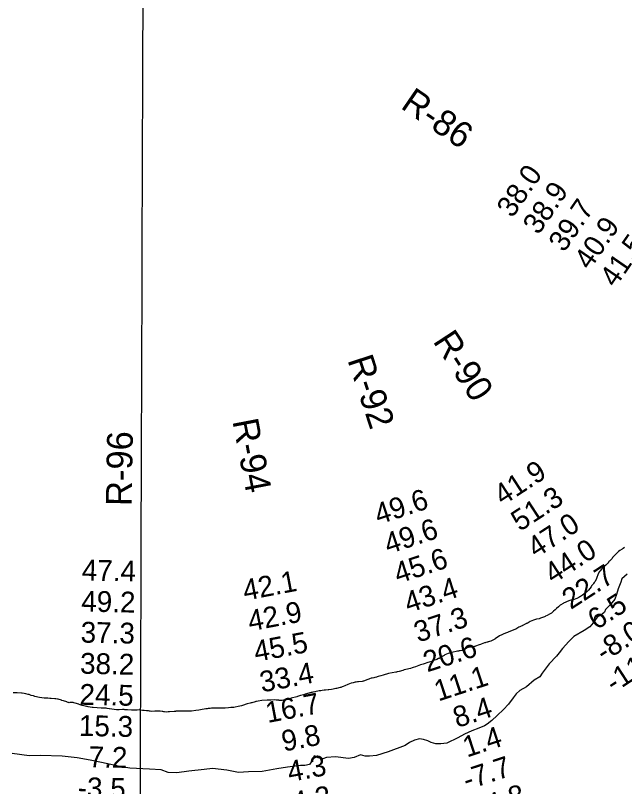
# Model space of a CAD drawing. Extents: x 3146026 to 3183936, y 897894 to 923344.
# Drawn here: x 3160319 to 3162279, y 912037 to 914517 of the extents above; entities that cross this region are included whole.
import ezdxf

# ---------------------------------------------------------------- set-up
doc = ezdxf.new("R2010")
doc.units = 0
for name, color, linetype in [('V-GRID-MAJR', 7, 'Continuous'), ('V-RIVR-EDGE', 7, 'Continuous'), ('V-RIVR-RANG', 7, 'Continuous'), ('V-RIVR-RANG-IDEN', 7, 'Continuous'), ('V-SITE-VEGE', 7, 'Continuous')]:
    doc.layers.add(name, color=color, linetype=linetype)

msp = doc.modelspace()

# ---------------------------------------------------------------- linework, layer by layer
at = {"layer": 'V-GRID-MAJR'}
msp.add_spline([(3160706, 907303.2), (3160713, 909400.9), (3160733.3, 915463.8), (3160753.6, 921526.7), (3160753.6, 921529.7)], degree=3, dxfattribs=at)
at = {"layer": 'V-RIVR-EDGE'}
for points in [[(3162286.9, 912720.5), (3162270.4, 912704.7), (3162266.7, 912693.8), (3162258.7, 912672.5), (3162252.6, 912655.1), (3162247.4, 912639.6), (3162232.1, 912621.4), (3162218, 912606.5), (3162214.1, 912598.3), (3162205.2, 912590.7), (3162190.6, 912581.3), (3162178.3, 912563), (3162167.4, 912550.3), (3162149, 912538.4), (3162115.8, 912519.3), (3162099.6, 912503.5), (3162078.9, 912481), (3162068.5, 912466.8), (3162059.9, 912456.4), (3162036.7, 912431.2), (3162013.8, 912401.7), (3162005.8, 912390.2), (3161988.2, 912378.6), (3161963.1, 912357.7), (3161942.1, 912346.2), (3161930.5, 912335.5), (3161920.4, 912321.8), (3161905.4, 912302.4), (3161888.9, 912284.5), (3161869.1, 912265.3), (3161851.4, 912249.2), (3161836.7, 912237.7), (3161828.5, 912231.9), (3161809.6, 912224.4), (3161787, 912215.9)], [(3161787, 912215.9), (3161764.2, 912205), (3161742.8, 912194.1), (3161706.9, 912176.8), (3161687.7, 912173.8), (3161671.2, 912174.8), (3161656.3, 912178.4), (3161645.7, 912183.6), (3161632, 912188.6), (3161619.2, 912190.1), (3161602.7, 912185.6), (3161586.9, 912178.3), (3161572.5, 912169.2), (3161518.6, 912148.3), (3161481.1, 912136.5), (3161458.5, 912134.8), (3161444.2, 912134.2), (3161428.7, 912138.5), (3161408.3, 912130), (3161390.9, 912126.7), (3161349.2, 912132.3), (3161319.9, 912130.5), (3161307.8, 912126.3), (3161292.8, 912129.7), (3161283.4, 912134.3), (3161280.1, 912135.8), (3161272.7, 912118.2), (3161265.1, 912107.5), (3161250.4, 912105.1), (3161236.4, 912104.6), (3161194.7, 912099.5), (3161159.4, 912094.1), (3161112.4, 912085.4), (3161069.2, 912084.6), (3161036.9, 912082.2), (3160999.5, 912089.6), (3160952.6, 912094.6), (3160926.1, 912091.6), (3160877, 912086), (3160838.3, 912081.2), (3160810.3, 912082.5), (3160787.8, 912090.4), (3160750, 912092.7), (3160686.4, 912096.5), (3160654.4, 912101.1), (3160615.8, 912109.7), (3160559.8, 912121.5), (3160517.1, 912128.9), (3160469, 912134.8), (3160399.3, 912136.5), (3160363, 912136), (3160308.5, 912142.8)]]:
    msp.add_lwpolyline(points, dxfattribs=at)
at = {"layer": 'V-SITE-VEGE'}
for points in [[(3162279.1, 912805.3), (3162274.5, 912803.1), (3162272.1, 912801.7), (3162270.8, 912800.6), (3162263.8, 912796), (3162259.2, 912792.5), (3162256.8, 912790.3), (3162254.6, 912788.7), (3162249.3, 912783.3), (3162247.7, 912781.1), (3162240.4, 912773.2), (3162238.6, 912770.5), (3162235.6, 912767.3), (3162232.1, 912764), (3162231, 912762.6), (3162229.7, 912761.5), (3162225.1, 912754.8), (3162224.1, 912754.2), (3162218.2, 912748.8), (3162210.9, 912742.6), (3162209.8, 912742), (3162205.3, 912737.1), (3162199.4, 912730.1), (3162198, 912728.2), (3162194, 912720.9), (3162189, 912706.3), (3162188.2, 912705.2), (3162182.8, 912695.4), (3162180.7, 912692.7), (3162179.1, 912689.7), (3162177.7, 912688.1), (3162176.1, 912685.7), (3162172.9, 912682.1), (3162171, 912679.7), (3162163.3, 912668.9), (3162156.8, 912662.6), (3162153.1, 912659.9), (3162143.7, 912652.6), (3162137.5, 912648.2), (3162135.3, 912646.8), (3162131.8, 912644.9), (3162125.1, 912641.7), (3162122.1, 912640.8), (3162116.5, 912638.9), (3162108.9, 912637), (3162099, 912634), (3162082.8, 912627.1), (3162080.9, 912625.8), (3162073.7, 912621.4), (3162071.2, 912619.8), (3162068, 912616.8), (3162066.1, 912615.4), (3162059.7, 912609.2), (3162058.9, 912608.1), (3162055.1, 912604.8), (3162050.5, 912601.3), (3162047.3, 912598), (3162043.8, 912595.1), (3162037.4, 912591), (3162029.3, 912586.6), (3162024.7, 912584.7), (3162023.1, 912583.6), (3162021.2, 912583.1), (3162014.8, 912580.3), (3162008.8, 912578.1), (3162004.3, 912576.7), (3161995.1, 912575.1), (3161991.9, 912574.2), (3161986.2, 912572.3), (3161974.6, 912567.4), (3161968.7, 912563.9), (3161964.1, 912561.4), (3161962.5, 912560.9), (3161960.9, 912559.8), (3161955.2, 912557.3), (3161953.6, 912556.2), (3161950.9, 912555.1)], [(3161950.9, 912555.1), (3161949.1, 912554), (3161946.6, 912553.2), (3161942.1, 912550.8), (3161939.1, 912549.4), (3161928.6, 912542.9), (3161922.9, 912540.7), (3161920.5, 912539.6), (3161916.7, 912538.5), (3161903.8, 912533.8), (3161901.7, 912532.4), (3161899, 912531.6), (3161890.3, 912528.3), (3161887.7, 912527), (3161886, 912526.4), (3161883.6, 912525.3), (3161876.4, 912521.2), (3161862.9, 912512.3), (3161861.6, 912511.2), (3161857, 912508.4), (3161854.6, 912507.6), (3161848.1, 912504.9), (3161844.6, 912503.8), (3161841.4, 912502.4), (3161838.9, 912501.9), (3161837.3, 912501), (3161832.2, 912499.9), (3161829.8, 912499.1), (3161828.2, 912498.8), (3161822.5, 912496.9), (3161817.1, 912495), (3161815, 912493.9), (3161810.7, 912492.3), (3161808.2, 912491.2), (3161802.8, 912489.2), (3161799.1, 912488.1), (3161797.2, 912487.9), (3161795.6, 912487.9), (3161784.2, 912486.2), (3161782.9, 912485.9), (3161781.5, 912485.4), (3161775.1, 912484), (3161772.4, 912482.6), (3161769.7, 912481.5), (3161765.4, 912479.3), (3161764.3, 912478.5), (3161762.1, 912477.7), (3161761.1, 912476.9), (3161759.5, 912476.6), (3161754.9, 912474.9), (3161750.3, 912473.8), (3161746.8, 912473.3), (3161744.6, 912472.5), (3161740.9, 912471.9), (3161723.3, 912468.6), (3161716.9, 912466.6), (3161715.3, 912465.8), (3161711.2, 912464.7), (3161701, 912460.3), (3161698.6, 912458.4), (3161692.4, 912454.9), (3161691, 912453.8), (3161688.9, 912453), (3161687.8, 912452.4), (3161687, 912451.6), (3161685.9, 912451.1), (3161684.8, 912450.8), (3161681.9, 912449.2), (3161679.7, 912448.3), (3161674.6, 912445.6), (3161671.1, 912444.5), (3161664.4, 912442.1), (3161657.4, 912439), (3161650.6, 912436.8), (3161645.8, 912435.5), (3161642.5, 912434.4), (3161637.2, 912433), (3161630.7, 912430.8), (3161622.3, 912428.3), (3161616.9, 912426.1), (3161606.2, 912422.3), (3161598.4, 912419.8), (3161595.1, 912419), (3161589.5, 912417.1), (3161575.5, 912413.2), (3161569.3, 912411.8), (3161565.8, 912410.7), (3161553.1, 912407.4), (3161547.2, 912406), (3161544.5, 912405.2), (3161543.1, 912405.2), (3161519.1, 912400.8), (3161515.6, 912399.9), (3161505.1, 912395.8), (3161501.9, 912395), (3161494.9, 912392.8), (3161485.7, 912390.6), (3161483.3, 912389.8), (3161480.6, 912389.2), (3161474.9, 912387.6), (3161471.7, 912387)], [(3161471.7, 912387), (3161466.3, 912385.3), (3161463.6, 912385.1), (3161458.5, 912383.1), (3161456.3, 912382.6), (3161453.1, 912381.2), (3161438.8, 912376), (3161437.5, 912376), (3161434.2, 912375.2), (3161423.2, 912374), (3161419.7, 912373.2), (3161415.3, 912372.6), (3161411.6, 912372.4), (3161408.6, 912371.8), (3161405.9, 912371), (3161399.2, 912369.3), (3161388.1, 912365.2), (3161378.2, 912361.1), (3161373.9, 912358.9), (3161370.6, 912357.5), (3161366, 912355.9), (3161363.3, 912355.1), (3161351.8, 912352.3), (3161350.1, 912351.8), (3161341, 912350.1), (3161335.8, 912349.5), (3161326.9, 912348.1), (3161324.8, 912348.1), (3161316.7, 912347), (3161312.1, 912346.7), (3161305.9, 912345.9), (3161301.9, 912345), (3161296.2, 912344.4), (3161282.7, 912341.9), (3161276, 912340), (3161272.5, 912339.2), (3161270.6, 912338.9), (3161250.6, 912334.2), (3161245.5, 912332.3), (3161236.6, 912329.8), (3161226.4, 912326.5), (3161224.2, 912325.7), (3161205.9, 912320.7), (3161198.6, 912318.5), (3161188.7, 912316.1), (3161181.4, 912314.7), (3161177.6, 912314.1), (3161171.9, 912313.8), (3161167.9, 912314), (3161166, 912314.6), (3161157.9, 912315.3), (3161152.2, 912315.6), (3161140.6, 912314.4), (3161129, 912314.4), (3161111.7, 912313.2), (3161099.6, 912311.8), (3161094.8, 912310.7), (3161092.3, 912310.4), (3161090.2, 912309.8), (3161079.4, 912306.5), (3161077, 912306), (3161073.7, 912304.9), (3161064.3, 912302.7), (3161060.8, 912301.6), (3161052.4, 912298.6), (3161046, 912296.6), (3161035.7, 912293.9), (3161025.5, 912291.9), (3161021.2, 912291.4), (3161016.3, 912291.3), (3161012, 912290.8), (3161004.7, 912290.2), (3160993.7, 912289), (3160986.4, 912289), (3160983.9, 912289.3), (3160982, 912289.3), (3160979.1, 912289), (3160971.5, 912288.9), (3160968.3, 912288.6), (3160966.1, 912288.6), (3160963.4, 912288.9), (3160949.7, 912288.8), (3160945.9, 912288.2), (3160942.1, 912288.2), (3160939.4, 912287.9), (3160935.6, 912287.1), (3160931.6, 912286.5), (3160926.5, 912285.4), (3160919.7, 912284.6), (3160913.8, 912283.5), (3160908.9, 912282.4), (3160899.5, 912281.5), (3160884.9, 912279.5), (3160877.4, 912279), (3160876, 912279.2), (3160871.4, 912279.2), (3160869.3, 912279.4), (3160839.6, 912279.3), (3160835, 912279), (3160833.9, 912278.4), (3160830.9, 912278.4)], [(3160830.9, 912278.4), (3160829.9, 912278.7), (3160814.8, 912277.5), (3160813.1, 912277.5), (3160810.2, 912277), (3160804.5, 912276.4), (3160798, 912276.9), (3160796.7, 912277.4), (3160792.6, 912277.9), (3160791.5, 912277.9), (3160784.8, 912279), (3160775.6, 912279.5), (3160772.6, 912279.2), (3160768.6, 912279.2), (3160767.2, 912278.9), (3160758.1, 912278.8), (3160752.4, 912279.3), (3160750.2, 912279.9), (3160747, 912280.4), (3160745.6, 912280.4), (3160740.8, 912280.9), (3160733.2, 912281.1), (3160728.1, 912281.6), (3160721.3, 912282.9), (3160716.7, 912283.5), (3160710.8, 912282.9), (3160708.1, 912282.9), (3160705.4, 912282.6), (3160699.5, 912282.3), (3160697.3, 912282.5), (3160691.9, 912282.5), (3160679.8, 912283.2), (3160675.2, 912283.2), (3160671.1, 912283.7), (3160669, 912284.3), (3160663.6, 912284.8), (3160653, 912283.4), (3160644.1, 912283.6), (3160628.5, 912285.9), (3160621.2, 912286.4), (3160620.1, 912287), (3160614.1, 912287.7), (3160610.4, 912288.8), (3160605.8, 912289.3), (3160594.4, 912289), (3160568.5, 912291.5), (3160565.3, 912291.5), (3160552.8, 912293.1), (3160549.6, 912293.9), (3160547.7, 912294.1), (3160538.8, 912296.2), (3160533.4, 912298.1), (3160530.4, 912298.9), (3160523.9, 912301.3), (3160522.3, 912301.5), (3160511.2, 912305.3), (3160506.9, 912306.3), (3160504.2, 912306.8), (3160493.7, 912306.8), (3160491.5, 912306.2), (3160490.1, 912306.8), (3160488.8, 912307), (3160485.5, 912308.4), (3160483.7, 912308.9), (3160473.4, 912312.6), (3160468.5, 912313.7), (3160466.6, 912314.7), (3160456.3, 912317.6), (3160453.9, 912318.2), (3160449.1, 912318.7), (3160445.8, 912319.2), (3160434.2, 912319.7), (3160431.5, 912319.9), (3160429.1, 912319.9), (3160423.1, 912320.7), (3160421, 912320.7), (3160415.3, 912321.2), (3160411.8, 912321.2), (3160403.4, 912321.9), (3160395.9, 912323.8), (3160381.3, 912326.9), (3160377.2, 912328.3), (3160369.6, 912330.1), (3160362.9, 912332.5), (3160359.9, 912333), (3160351.8, 912334.9), (3160346.9, 912336.2), (3160340.7, 912337.5), (3160338.6, 912337.5), (3160324.2, 912338.5), (3160311.8, 912338.4)]]:
    msp.add_lwpolyline(points, dxfattribs=at)

# ---------------------------------------------------------------- texts
at = {"layer": 'V-RIVR-RANG'}
for s, rotation, p in [('38.0', 55.4083, (3161917.7, 913863.1)), ('38.9', 55.4083, (3162001.7, 913808.7)), ('39.7', 55.4083, (3162084.3, 913752.4)), ('40.9', 55.4083, (3162166.6, 913695.6)), ('41.5', 55.4083, (3162249.2, 913639.2)), ('41.9', 33.0283, (3161886.7, 912939.2)), ('49.6', 18.1483, (3161487.1, 912878.7)), ('51.3', 33.0283, (3161941.7, 912855.7)), ('47.0', 33.0283, (3161994, 912770.4)), ('49.6', 18.1483, (3161518.5, 912783.8)), ('44.0', 33.0283, (3162048.7, 912686.7)), ('45.6', 18.1483, (3161549.9, 912688.8)), ('47.4', 358.7783, (3160531.9, 912700)), ('22.7', 33.0283, (3162105.8, 912604.5)), ('42.1', 10.7483, (3161057.2, 912634.4)), ('43.4', 18.1483, (3161583.1, 912594.4)), ('49.2', 358.7783, (3160530, 912600)), ('6.5', 33.0283, (3162188.4, 912539)), ('42.9', 10.7483, (3161073.5, 912535.8)), ('37.3', 18.1483, (3161614.4, 912499.5)), ('37.3', 358.7783, (3160528.1, 912500.1)), ('-8.0', 33.0283, (3162212.8, 912435.6)), ('45.5', 10.7483, (3161092.7, 912437.6)), ('20.6', 18.1483, (3161644.1, 912404)), ('-11.1', 33.0283, (3162244.1, 912336.6)), ('38.2', 358.7783, (3160526.2, 912400.1)), ('33.4', 10.7483, (3161111.6, 912339.4)), ('11.1', 18.1483, (3161679.5, 912310.3)), ('24.5', 358.7783, (3160524.3, 912300.1)), ('16.7', 10.7483, (3161130.4, 912241.2)), ('8.4', 18.1483, (3161740.2, 912225)), ('15.3', 358.7783, (3160522.4, 912200.1)), ('9.8', 10.7483, (3161182, 912149.2)), ('1.4', 18.1483, (3161771.6, 912130.1)), ('7.2', 358.7783, (3160553.8, 912099.4)), ('4.3', 10.7483, (3161200.9, 912051)), ('-7.7', 18.1483, (3161771.4, 912024.8)), ('-3.5', 358.7783, (3160518.7, 912000.2)), ('-4.2', 10.7483, (3161187.1, 911946.6)), ('-14.8', 18.1483, (3161771.2, 911919.5))]:
    msp.add_text(s, height=67, rotation=rotation, dxfattribs=at).set_placement(p)
at = {"layer": 'V-RIVR-RANG-IDEN'}
for s, rotation, p in [('R-86', 325.5525, (3161555, 914220.8)), ('R-90', 303.1717, (3161660.4, 913469.2)), ('R-92', 288.294, (3161386.5, 913409.2)), ('R-94', 280.8868, (3161016.6, 913212.9)), ('R-96', 88.9179, (3160692.5, 912938.6))]:
    msp.add_text(s, height=83, rotation=rotation, dxfattribs=at).set_placement(p)

doc.saveas('drawing.dxf')
